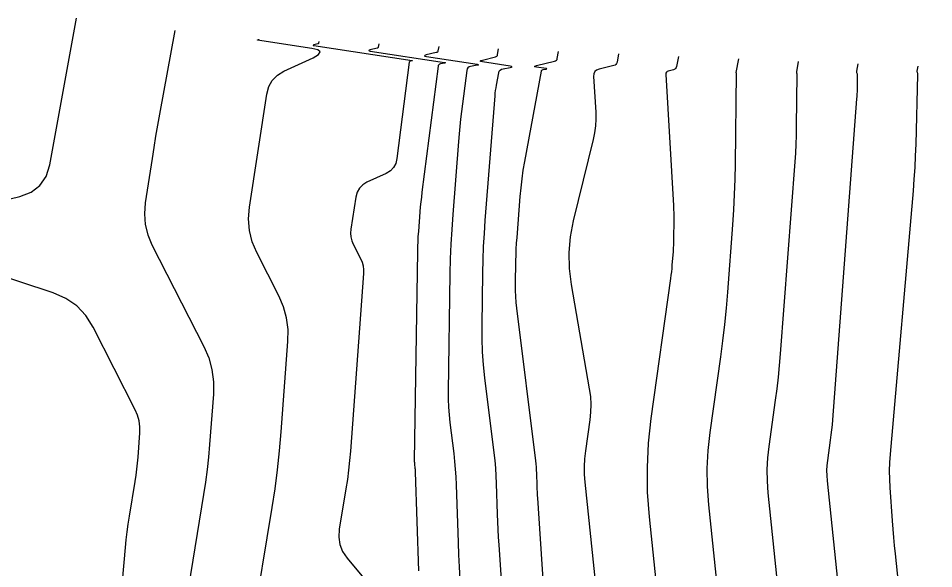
# Model space of a CAD drawing. Extents: x 1354696 to 1366163, y 660729 to 670380.
# Drawn here: x 1361868 to 1361956.4, y 664966.4 to 665019.5 of the extents above; entities that cross this region are included whole.
import ezdxf

# ---------------------------------------------------------------- set-up
doc = ezdxf.new("R2010")
doc.units = 0
doc.layers.add('R_Contours', color=7, linetype='Continuous')

msp = doc.modelspace()

# ---------------------------------------------------------------- linework, layer by layer
at = {"layer": 'R_Contours'}
for points in [[(1361861.189, 665000.683), (1361868.177, 665002.35), (1361869.274, 665002.759), (1361870.122, 665003.405), (1361870.72, 665004.286), (1361871.07, 665005.403), (1361873.643, 665019.534)], [(1361883.129, 665018.366), (1361881.657, 665010.285), (1361881.467, 665009.22), (1361881.285, 665008.154), (1361881.109, 665007.088), (1361880.941, 665006.019), (1361880.283, 665001.744), (1361880.201, 665000.689), (1361880.282, 664999.66), (1361880.527, 664998.657), (1361880.937, 664997.68), (1361885.934, 664987.878), (1361886.407, 664986.777), (1361886.718, 664985.645), (1361886.869, 664984.48), (1361886.859, 664983.283), (1361886.499, 664978.429), (1361886.395, 664977.217), (1361886.264, 664976.009), (1361886.106, 664974.804), (1361885.92, 664973.602), (1361884.444, 664964.698)], [(1361890.622, 664960.821), (1361892.531, 664972.336), (1361892.812, 664974.158), (1361893.052, 664975.985), (1361893.25, 664977.817), (1361893.408, 664979.654), (1361894.055, 664988.362), (1361894.064, 664989.511), (1361893.92, 664990.629), (1361893.62, 664991.716), (1361893.167, 664992.772), (1361891.045, 664996.933), (1361890.603, 664997.988), (1361890.339, 664999.071), (1361890.251, 665000.182), (1361890.34, 665001.322), (1361892.019, 665012.233), (1361892.211, 665012.947), (1361892.55, 665013.551), (1361893.036, 665014.045), (1361893.669, 665014.427), (1361896.495, 665015.737), (1361897.017, 665016.039), (1361897.17, 665016.288), (1361896.954, 665016.484), (1361896.369, 665016.628), (1361891.123, 665017.433), (1361891.108, 665017.436), (1361891.103, 665017.44), (1361891.107, 665017.444), (1361891.122, 665017.449), (1361891.227, 665017.474), (1361891.234, 665017.476), (1361891.239, 665017.48), (1361891.243, 665017.486), (1361891.245, 665017.493), (1361891.253, 665017.539)], [(1361897.037, 665017.299), (1361897.007, 665017.128), (1361896.999, 665017.102), (1361896.985, 665017.082), (1361896.966, 665017.067), (1361896.941, 665017.058), (1361896.551, 665016.965), (1361896.496, 665016.948), (1361896.478, 665016.932), (1361896.497, 665016.918), (1361896.554, 665016.906), (1361906.038, 665015.452), (1361906.071, 665015.445), (1361906.082, 665015.438), (1361906.071, 665015.43), (1361906.039, 665015.423), (1361905.866, 665015.392), (1361905.827, 665015.38), (1361905.798, 665015.359), (1361905.779, 665015.329), (1361905.768, 665015.29), (1361904.578, 665006.01), (1361904.464, 665005.543), (1361904.251, 665005.148), (1361903.939, 665004.826), (1361903.528, 665004.576), (1361901.686, 665003.722), (1361901.273, 665003.473), (1361900.956, 665003.151), (1361900.736, 665002.758), (1361900.61, 665002.292), (1361900.132, 664999.184), (1361900.103, 664998.807), (1361900.132, 664998.44), (1361900.219, 664998.082), (1361900.365, 664997.734), (1361901.066, 664996.359), (1361901.216, 664996.011), (1361901.314, 664995.652), (1361901.362, 664995.282), (1361901.359, 664994.903), (1361900.087, 664977.785), (1361900.008, 664976.868), (1361899.909, 664975.954), (1361899.789, 664975.042), (1361899.649, 664974.132), (1361899.008, 664970.262), (1361898.957, 664969.494), (1361899.067, 664968.769), (1361899.338, 664968.088), (1361899.77, 664967.451), (1361902.143, 664964.596)], [(1361902.821, 665017.06), (1361902.769, 665016.764), (1361902.755, 665016.719), (1361902.732, 665016.684), (1361902.698, 665016.658), (1361902.654, 665016.642), (1361901.981, 665016.481), (1361901.884, 665016.451), (1361901.853, 665016.425), (1361901.887, 665016.401), (1361901.985, 665016.379), (1361909.171, 665015.277), (1361909.246, 665015.261), (1361909.272, 665015.245), (1361909.247, 665015.228), (1361909.172, 665015.211), (1361908.771, 665015.14), (1361908.682, 665015.112), (1361908.615, 665015.063), (1361908.569, 665014.994), (1361908.545, 665014.903), (1361906.989, 665002.768), (1361906.931, 665002.294), (1361906.879, 665001.818), (1361906.833, 665001.342), (1361906.792, 665000.866), (1361906.642, 664998.958), (1361906.608, 664998.481), (1361906.582, 664998.004), (1361906.564, 664997.526), (1361906.553, 664997.048), (1361906.251, 664976.891), (1361906.252, 664976.796), (1361906.255, 664976.701), (1361906.262, 664976.605), (1361906.272, 664976.51), (1361906.319, 664976.131), (1361906.33, 664976.036), (1361906.339, 664975.94), (1361906.345, 664975.845), (1361906.349, 664975.75), (1361906.664, 664966.235)], [(1361908.605, 665016.82), (1361908.531, 665016.399), (1361908.512, 665016.335), (1361908.478, 665016.285), (1361908.43, 665016.249), (1361908.368, 665016.225), (1361907.41, 665015.997), (1361907.273, 665015.955), (1361907.228, 665015.917), (1361907.276, 665015.883), (1361907.416, 665015.852), (1361912.304, 665015.103), (1361912.422, 665015.078), (1361912.462, 665015.053), (1361912.423, 665015.026), (1361912.305, 665014.999), (1361911.677, 665014.888), (1361911.537, 665014.844), (1361911.431, 665014.767), (1361911.359, 665014.658), (1361911.322, 665014.516), (1361910.811, 665010.534), (1361910.724, 665009.817), (1361910.645, 665009.099), (1361910.575, 665008.381), (1361910.514, 665007.661), (1361909.959, 665000.595), (1361909.859, 664999.176), (1361909.781, 664997.757), (1361909.726, 664996.337), (1361909.693, 664994.915), (1361909.523, 664983.542), (1361909.525, 664982.789), (1361909.553, 664982.037), (1361909.607, 664981.286), (1361909.686, 664980.537), (1361910.058, 664977.542), (1361910.142, 664976.793), (1361910.21, 664976.042), (1361910.26, 664975.29), (1361910.294, 664974.537), (1361910.478, 664968.971), (1361910.522, 664967.792), (1361910.576, 664966.614), (1361910.639, 664965.436)], [(1361916.691, 664934.796), (1361914.439, 664968.746), (1361914.393, 664969.486), (1361914.353, 664970.226), (1361914.319, 664970.966), (1361914.292, 664971.706), (1361914.194, 664974.668), (1361914.161, 664975.408), (1361914.111, 664976.146), (1361914.045, 664976.883), (1361913.962, 664977.619), (1361913.065, 664984.85), (1361912.931, 664986.11), (1361912.84, 664987.372), (1361912.794, 664988.637), (1361912.791, 664989.904), (1361912.866, 664994.977), (1361912.896, 664996.245), (1361912.945, 664997.512), (1361913.014, 664998.778), (1361913.103, 665000.043), (1361914.047, 665012.051), (1361914.071, 665012.31), (1361914.102, 665012.568), (1361914.139, 665012.825), (1361914.182, 665013.081), (1361914.4, 665014.265), (1361914.45, 665014.422), (1361914.536, 665014.543), (1361914.657, 665014.628), (1361914.815, 665014.677), (1361915.515, 665014.8), (1361915.647, 665014.831), (1361915.69, 665014.86), (1361915.646, 665014.889), (1361915.514, 665014.916), (1361912.846, 665015.325), (1361912.665, 665015.365), (1361912.604, 665015.409), (1361912.661, 665015.458), (1361912.839, 665015.513), (1361914.081, 665015.809), (1361914.162, 665015.84), (1361914.224, 665015.887), (1361914.268, 665015.952), (1361914.293, 665016.034), (1361914.389, 665016.581)], [(1361919.951, 664946.313), (1361918.166, 664973.235), (1361918.147, 664973.536), (1361918.131, 664973.838), (1361918.117, 664974.139), (1361918.106, 664974.441), (1361918.066, 664975.649), (1361918.052, 664975.951), (1361918.032, 664976.252), (1361918.005, 664976.552), (1361917.971, 664976.852), (1361916.145, 664991.568), (1361916.085, 664992.135), (1361916.044, 664992.703), (1361916.023, 664993.273), (1361916.022, 664993.843), (1361916.056, 664996.127), (1361916.069, 664996.698), (1361916.091, 664997.268), (1361916.122, 664997.838), (1361916.163, 664998.407), (1361916.473, 665002.352), (1361916.55, 665003.198), (1361916.65, 665004.041), (1361916.771, 665004.881), (1361916.913, 665005.718), (1361918.515, 665014.427), (1361918.535, 665014.491), (1361918.57, 665014.54), (1361918.62, 665014.575), (1361918.684, 665014.595), (1361918.97, 665014.645), (1361919.023, 665014.658), (1361919.041, 665014.67), (1361919.023, 665014.681), (1361918.969, 665014.692), (1361918.042, 665014.835), (1361917.908, 665014.864), (1361917.862, 665014.897), (1361917.905, 665014.933), (1361918.036, 665014.973), (1361919.795, 665015.393), (1361919.894, 665015.43), (1361919.97, 665015.489), (1361920.024, 665015.569), (1361920.055, 665015.67), (1361920.172, 665016.341)], [(1361925.956, 665016.101), (1361925.817, 665015.305), (1361925.78, 665015.185), (1361925.717, 665015.09), (1361925.626, 665015.021), (1361925.508, 665014.977), (1361924.085, 665014.637), (1361923.842, 665014.543), (1361923.672, 665014.393), (1361923.578, 665014.187), (1361923.557, 665013.927), (1361923.756, 665010.489), (1361923.77, 665009.822), (1361923.735, 665009.159), (1361923.65, 665008.502), (1361923.516, 665007.848), (1361921.595, 664999.992), (1361921.302, 664998.463), (1361921.17, 664996.928), (1361921.199, 664995.388), (1361921.388, 664993.843), (1361923.14, 664983.79), (1361923.241, 664983.043), (1361923.283, 664982.295), (1361923.266, 664981.547), (1361923.19, 664980.797), (1361922.769, 664977.796), (1361922.686, 664977.045), (1361922.65, 664976.293), (1361922.659, 664975.541), (1361922.715, 664974.788), (1361927.169, 664931.885)], [(1361931.74, 665015.862), (1361931.57, 665014.891), (1361931.535, 665014.775), (1361931.473, 665014.683), (1361931.385, 665014.615), (1361931.271, 665014.573), (1361930.762, 665014.451), (1361930.651, 665014.408), (1361930.575, 665014.34), (1361930.532, 665014.247), (1361930.522, 665014.129), (1361931.255, 665001.491), (1361931.274, 665001.112), (1361931.286, 665000.732), (1361931.292, 665000.352), (1361931.291, 664999.973), (1361931.275, 664998.349), (1361931.269, 664998.021), (1361931.258, 664997.693), (1361931.242, 664997.366), (1361931.219, 664997.039), (1361931.121, 664995.73), (1361931.093, 664995.403), (1361931.061, 664995.077), (1361931.023, 664994.751), (1361930.98, 664994.426), (1361929.085, 664980.919), (1361928.826, 664978.558), (1361928.711, 664976.195), (1361928.741, 664973.829), (1361928.915, 664971.461), (1361933.198, 664930.212)], [(1361937.524, 665015.622), (1361937.294, 665014.307), (1361937.294, 665014.302), (1361937.294, 665014.296), (1361937.297, 665014.286), (1361937.298, 665014.281), (1361937.299, 665014.275), (1361937.211, 665005.474), (1361937.185, 665004.007), (1361937.134, 665002.541), (1361937.06, 665001.075), (1361936.961, 664999.611), (1361936.472, 664993.13), (1361936.342, 664991.564), (1361936.186, 664990), (1361936.005, 664988.439), (1361935.799, 664986.88), (1361934.774, 664979.578), (1361934.583, 664977.841), (1361934.499, 664976.102), (1361934.521, 664974.361), (1361934.649, 664972.618), (1361939.008, 664930.64)], [(1361943.308, 665015.383), (1361943.13, 665014.365), (1361943.128, 665014.347), (1361943.128, 665014.329), (1361943.129, 665014.311), (1361943.133, 665014.293), (1361943.153, 665014.222), (1361943.157, 665014.204), (1361943.16, 665014.186), (1361943.162, 665014.167), (1361943.163, 665014.149), (1361943.112, 665009.085), (1361943.097, 665008.235), (1361943.068, 665007.385), (1361943.025, 665006.536), (1361942.968, 665005.688), (1361941.569, 664987.154), (1361941.476, 664986.035), (1361941.365, 664984.917), (1361941.235, 664983.801), (1361941.088, 664982.688), (1361940.463, 664978.237), (1361940.341, 664977.123), (1361940.287, 664976.009), (1361940.301, 664974.893), (1361940.383, 664973.776), (1361944.526, 664933.88)], [(1361949.755, 664939.901), (1361946.117, 664974.933), (1361946.081, 664975.424), (1361946.075, 664975.915), (1361946.099, 664976.405), (1361946.153, 664976.895), (1361946.428, 664978.853), (1361946.492, 664979.343), (1361946.549, 664979.834), (1361946.598, 664980.325), (1361946.639, 664980.818), (1361948.974, 665011.765), (1361948.989, 665011.998), (1361949.001, 665012.23), (1361949.009, 665012.462), (1361949.013, 665012.695), (1361949.027, 665014.023), (1361949.026, 665014.057), (1361949.023, 665014.091), (1361949.017, 665014.124), (1361949.009, 665014.157), (1361948.972, 665014.289), (1361948.965, 665014.323), (1361948.962, 665014.356), (1361948.962, 665014.389), (1361948.966, 665014.423), (1361949.092, 665015.143)], [(1361956.377, 664932.054), (1361952.69, 664967.868), (1361952.61, 664968.667), (1361952.537, 664969.467), (1361952.469, 664970.268), (1361952.408, 664971.069), (1361952.173, 664974.275), (1361952.131, 664975.077), (1361952.12, 664975.878), (1361952.142, 664976.679), (1361952.196, 664977.48), (1361954.419, 665002.9), (1361954.508, 665004.022), (1361954.581, 665005.145), (1361954.636, 665006.269), (1361954.674, 665007.394), (1361954.848, 665014.086), (1361954.848, 665014.117), (1361954.845, 665014.147), (1361954.841, 665014.177), (1361954.834, 665014.206), (1361954.801, 665014.324), (1361954.794, 665014.353), (1361954.791, 665014.383), (1361954.792, 665014.413), (1361954.795, 665014.442), (1361954.876, 665014.904)], [(1361877.788, 664961.978), (1361878.367, 664968.477), (1361878.442, 664969.237), (1361878.531, 664969.995), (1361878.635, 664970.752), (1361878.753, 664971.506), (1361879.31, 664974.867), (1361879.399, 664975.449), (1361879.476, 664976.032), (1361879.539, 664976.617), (1361879.59, 664977.204), (1361879.764, 664979.554), (1361879.769, 664980.133), (1361879.696, 664980.697), (1361879.545, 664981.245), (1361879.316, 664981.778), (1361875.263, 664989.727), (1361874.553, 664990.855), (1361873.672, 664991.784), (1361872.62, 664992.514), (1361871.398, 664993.046), (1361865.018, 664995.157)]]:
    msp.add_lwpolyline(points, dxfattribs=at)

doc.saveas('drawing.dxf')
